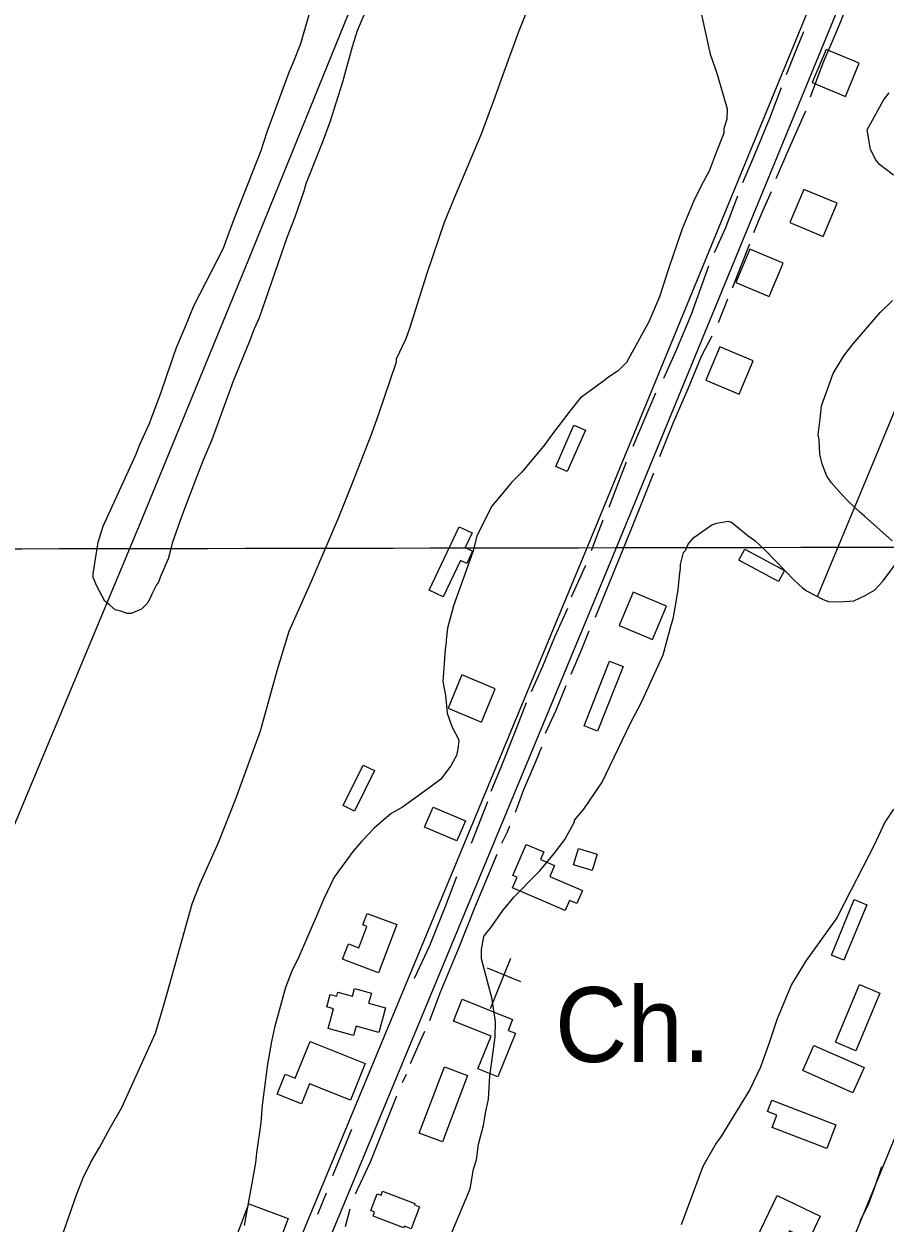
# Model space of a CAD drawing. Extents: x 3329332 to 3367211, y 631066 to 656469.
# Drawn here: x 3344784 to 3345738, y 647841 to 649171 of the extents above; entities that cross this region are included whole.
import ezdxf

# ---------------------------------------------------------------- set-up
doc = ezdxf.new("R2010")
doc.units = 0
for name, color, linetype in [('V-BLDG-OTLN', 7, 'Continuous'), ('V-GRID-MAJR', 7, 'Continuous'), ('V-ROAD-CNTR', 7, 'Continuous'), ('V-SITE-OTLN', 7, 'Continuous'), ('V-SITE-OTLN-IDEN', 7, 'Continuous'), ('V-SITE-VEGE', 7, 'Continuous'), ('V-TOPO-SHOR', 7, 'Continuous')]:
    doc.layers.add(name, color=color, linetype=linetype)

msp = doc.modelspace()

# ---------------------------------------------------------------- linework, layer by layer
at = {"layer": 'V-BLDG-OTLN'}
for points in [[(3345672.8246168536, 649142.63968801), (3345657.37664775, 649105.743761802), (3345694.273573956, 649090.2957926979), (3345709.72154306, 649127.1917189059)], [(3345648.2076660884, 648987.3459985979), (3345632.759696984, 648950.4500723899), (3345669.65662319, 648935.0021032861), (3345685.104592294, 648971.8980294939)], [(3345588.259785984, 648920.89013151), (3345572.8118168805, 648883.994205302), (3345609.708743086, 648868.5462361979), (3345625.1567121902, 648905.4421624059)], [(3345555.0348524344, 648812.677347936), (3345539.5868833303, 648775.781421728), (3345576.483809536, 648760.3334526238), (3345591.93177864, 648797.2293788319)], [(3345373.159216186, 648680.0396132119), (3345393.145176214, 648725.871521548), (3345405.978150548, 648720.2755327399), (3345385.9911905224, 648674.4436244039)], [(3345232.879, 648543.0160000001), (3345266.136, 648613.164), (3345280.466, 648606.371), (3345272.747, 648590.093), (3345280.984, 648586.1900000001), (3345274.562, 648572.64), (3345267.48, 648575.997), (3345248.362, 648535.676)], [(3345582.6867971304, 648588.3957965), (3345626.7317090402, 648564.7298438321), (3345620.104722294, 648552.3968684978), (3345576.060810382, 648576.063821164)], [(3345458.9130446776, 648540.581892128), (3345443.465075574, 648503.68596592), (3345480.36200178, 648488.2379968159), (3345495.8099708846, 648525.1339230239)], [(3345404.6550000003, 648392.496), (3345432.786, 648464.258), (3345447.765, 648458.387), (3345419.636, 648386.625)], [(3345290.669381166, 648396.627180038), (3345306.01735047, 648433.5651061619), (3345269.078424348, 648448.9120754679), (3345253.731455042, 648411.974149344)], [(3345137.6476872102, 648304.0723651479), (3345159.581643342, 648349.0042752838), (3345172.1626181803, 648342.8622875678), (3345150.22766205, 648297.9303774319)], [(3345263.511, 648264.932), (3345227.636, 648280.184), (3345237.132, 648302.5210000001), (3345273.007, 648287.272)], [(3345383.579, 648187.872), (3345325.235, 648212.753), (3345330.3510000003, 648224.7490000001), (3345325.737, 648226.7170000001), (3345340.382, 648261.054), (3345360.037, 648252.671), (3345356.432, 648244.221), (3345371.756, 648237.686), (3345366.568, 648225.523), (3345402.6720000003, 648210.126), (3345396.395, 648195.405), (3345388.271, 648198.87)], [(3345398.251, 648256.558), (3345419.159, 648250.099), (3345413.568, 648232.001), (3345392.66, 648238.46)], [(3345678.8200000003, 648138.411), (3345704.117, 648199.915), (3345717.982, 648194.213), (3345692.685, 648132.709)], [(3345196.901, 648172.0700000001), (3345176.796, 648118.834), (3345136.918, 648133.895), (3345143.2970000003, 648150.785), (3345154.829, 648146.429), (3345163.779, 648170.1240000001), (3345159.323, 648171.808), (3345164.1010000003, 648184.458)], [(3345683.455, 648041.67), (3345709.954, 648105.537), (3345732.458, 648096.2000000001), (3345705.958, 648032.333)], [(3345131.595, 648097.384), (3345147.772, 648092.931), (3345150.092, 648101.363), (3345168.83, 648096.206), (3345165.745, 648084.993), (3345184.3740000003, 648079.867), (3345176.87, 648052.6), (3345151.931, 648059.463), (3345149.095, 648049.155), (3345120.6890000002, 648056.9720000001), (3345126.698, 648078.806), (3345119.268, 648080.85), (3345123.0870000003, 648094.731), (3345130.319, 648092.741)], [(3345269.501, 648089.384), (3345325.092, 648066.893), (3345320.238, 648054.898), (3345328.4220000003, 648051.586), (3345308.839, 648003.18), (3345286.788, 648012.101), (3345301.417, 648048.26), (3345259.691, 648065.144)], [(3345100.807, 648042.634), (3345161.92, 648018.13), (3345145.599, 647977.428), (3345100.224, 647995.622), (3345091.309, 647973.387), (3345064.3710000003, 647984.189), (3345073.2, 648006.207), (3345084.401, 648001.715)], [(3345659.321, 648038.2660000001), (3345714.9, 648013.796), (3345702.553, 647985.751), (3345646.974, 648010.221)], [(3345221.906, 647941.062), (3345249.6520000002, 648014.407), (3345275.407, 648004.664), (3345247.663, 647931.317)], [(3345612.682, 647977.295), (3345683.66, 647949.96), (3345673.627, 647923.912), (3345613.049, 647947.243), (3345618.253, 647960.751), (3345607.853, 647964.757)], [(3345181.173, 647876.4940000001), (3345217.056, 647862.824), (3345216.509, 647861.392), (3345222.1720000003, 647859.236), (3345212.919, 647834.9450000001), (3345205.3680000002, 647837.822), (3345204.678, 647836.012), (3345170.656, 647848.971), (3345172.3680000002, 647853.463), (3345168.086, 647855.093), (3345175.168, 647873.683), (3345179.475, 647872.042)], [(3345595.889, 647824.031), (3345618.7260000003, 647871.714), (3345666.262, 647848.949), (3345653.556, 647822.417), (3345632.216, 647832.637), (3345622.0870000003, 647811.483)], [(3345013.872, 647811.62), (3345032.7770000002, 647862.49), (3345076.364, 647846.2930000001), (3345065.784, 647817.827), (3345059.698, 647820.09), (3345051.3710000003, 647797.685)]]:
    msp.add_lwpolyline(points, close=True, dxfattribs=at)
at = {"layer": 'V-GRID-MAJR'}
msp.add_spline([(3333438.762, 648570.676), (3338699.3000000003, 648578.71), (3343959.8370000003, 648587.509), (3349220.373, 648597.073), (3354480.9080000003, 648607.402), (3359741.441, 648618.497), (3365001.972, 648630.356), (3365001.973, 648630.356)], degree=3, dxfattribs=at)
at = {"layer": 'V-ROAD-CNTR'}
for points in [[(3346165.073632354, 650423.2401268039), (3346104.0197544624, 650274.2464247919), (3346048.989864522, 650142.460688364), (3345907.37614775, 649798.62837603), (3345695.487571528, 649289.9413934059), (3345409.210144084, 648593.20078689), (3344829.619303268, 647196.8745795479)], [(3346192.833576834, 650411.8641495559), (3346131.741699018, 650262.7784477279), (3346076.7018090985, 650130.9687113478), (3345935.092092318, 649787.1483989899), (3345723.209516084, 649278.473416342), (3345436.938088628, 648581.748809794), (3344857.3272478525, 647185.372602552)], [(3346054.835, 649482.845), (3346021.103, 649403.637), (3345990.127, 649317.697), (3345927.0870000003, 649167.322), (3345869.694, 649041.692), (3345790.594, 648842.389), (3345724.055, 648682.042), (3345662.985, 648535.459)], [(3345245.15747219, 646719.2145348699), (3345342.620277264, 646940.888091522), (3345531.883898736, 647395.6501819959), (3345670.9906205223, 647745.6724819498), (3345827.385307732, 648126.558720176), (3345886.464189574, 648265.69144191), (3346017.3519277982, 648601.1277710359), (3346078.649805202, 648752.7094678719)]]:
    msp.add_lwpolyline(points, dxfattribs=at)
at = {"layer": 'V-SITE-OTLN'}
for p, q in [((3345300.9378241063, 648079.215071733), (3345323.3508631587, 648134.8716247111)), ((3345334.4316966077, 648108.8487561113), (3345297.327994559, 648123.7907912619))]:
    msp.add_line(p, q, dxfattribs=at)
at = {"layer": 'V-SITE-VEGE'}
for points in [[(3345160.523, 649180.556), (3345153.044, 649163.017), (3345147.639, 649145.456), (3345136.778, 649106.179), (3345122.741, 649061.76), (3345114.16, 649039.052), (3345095.964, 648993.6460000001), (3345093.787, 648985.376), (3345084.091, 648956.456), (3345075.525, 648934.784), (3345044.328, 648844.947), (3345038.988, 648832.566), (3345033.6350000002, 648819.152), (3345015.451, 648774.782), (3344991.823, 648709.74), (3344982.2060000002, 648687.044), (3344972.562, 648662.273), (3344961.844, 648634.406), (3344956.464, 648618.917), (3344947.873, 648595.1680000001), (3344945.682, 648585.862), (3344943.504, 648577.5920000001), (3344934.9620000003, 648557.995), (3344932.812, 648551.8), (3344930.698, 648548.714), (3344925.384, 648538.408), (3344923.2460000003, 648533.2490000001), (3344920.069, 648528.105), (3344913.772, 648521.961), (3344902.301, 648516.9180000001), (3344898.1520000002, 648516.97), (3344891.9560000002, 648519.122), (3344884.725, 648521.287), (3344878.566, 648526.5480000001), (3344873.434, 648530.761), (3344864.308, 648547.468), (3344860.2800000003, 648556.852), (3344860.327, 648561), (3344865.953, 648596.188), (3344871.358, 648613.756), (3344907.609, 648693.159), (3344911.9, 648704.513), (3344922.553, 648727.199), (3344935.427, 648761.261), (3344941.893, 648780.885), (3344952.651, 648811.865), (3344962.2660000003, 648834.561), (3344971.898, 648858.295), (3345004.844, 648922.185), (3345009.147, 648934.5750000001), (3345017.7260000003, 648957.285), (3345046.644, 649030.559), (3345053.1240000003, 649051.219), (3345077.802, 649117.2880000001), (3345082.078, 649127.605), (3345090.645, 649149.277), (3345114.506, 649232.985)], [(3345177.017, 648738.496), (3345196.607, 648796.2660000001), (3345196.656, 648799.376), (3345207.387, 648822.019), (3345211.733, 648834.399), (3345230.3000000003, 648893.2220000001), (3345249.889, 648950.99), (3345261.758, 648979.8420000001), (3345290.86, 649048.868), (3345306.037, 649090.113), (3345314.727, 649114.867), (3345332.078, 649162.301), (3345342.877, 649189.094)], [(3345534.619, 649180.855), (3345544.296, 649137.1410000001), (3345551.238, 649117.324), (3345555.1890000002, 649104.8150000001), (3345563.039, 649076.6900000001), (3345562.857, 649065.283), (3345559.582, 649054.963), (3345559.498, 649049.777), (3345550.857, 649028.136), (3345543.267, 649007.513), (3345534.725, 648992.091), (3345526.15, 648974.595), (3345513.213, 648943.687), (3345497.986, 648899.331), (3345488.1580000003, 648868.3740000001), (3345476.306, 648840.56), (3345451.732, 648795.3150000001), (3345442.252, 648786.132), (3345431.7660000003, 648779.0380000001), (3345426.517, 648774.973), (3345400.2800000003, 648755.684), (3345388.643, 648741.35), (3345368.514, 648714.704), (3345361.09, 648704.452), (3345335.7090000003, 648673.74), (3345324.1210000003, 648662.517), (3345308.255, 648643.063), (3345301.919, 648635.903), (3345285.836, 648602.969), (3345281.4080000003, 648585.41), (3345259.714, 648525.6), (3345253.097, 648500.813), (3345251.843, 648487.349), (3345251.81, 648485.277), (3345250.6410000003, 648476.995), (3345248.007, 648441.775), (3345250.87, 648426.174), (3345252.632, 648406.439), (3345257.6, 648392.875), (3345259.607, 648388.6950000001), (3345264.643, 648379.28), (3345265.632, 648376.153), (3345264.447, 648366.841), (3345263.294, 648359.5970000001), (3345259.032, 648352.405), (3345256.889, 648348.292), (3345245.236, 648332.9180000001), (3345236.844, 648326.829), (3345223.198, 648316.6730000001)], [(3345747.521, 649003.224), (3345732.148, 649014.877), (3345728.083, 649020.128), (3345722.043, 649031.634), (3345718.242, 649053.474), (3345736.398, 649086.375), (3345742.751, 649094.569)], [(3345746.251, 648597.716), (3345715.574, 648625.169), (3345710.4560000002, 648629.4010000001), (3345698.1950000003, 648641.005), (3345690.031, 648649.43), (3345678.825, 648662.056), (3345673.752, 648669.3960000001), (3345668.769, 648681.922), (3345665.838, 648693.376), (3345665.066, 648709.983), (3345664.112, 648715.185), (3345666.467, 648732.78), (3345667.735, 648747.279), (3345680.754, 648783.371), (3345692.474, 648802.893), (3345703.056, 648816.207), (3345732.65, 648850.998), (3345746.345, 648864.263)], [(3344816.713, 647800.417), (3344841.717, 647872.62), (3344849.272, 647891.1680000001), (3344857.847, 647908.664), (3344867.444, 647925.106), (3344879.1950000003, 647946.7000000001), (3344892.001, 647969.312), (3344929.613, 648051.686), (3344938.387, 648081.6240000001), (3344942.782, 648097.111), (3344970.272, 648195.204), (3344978.931, 648217.884), (3344999.358, 648263.194), (3345018.8140000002, 648312.667), (3345045.9250000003, 648386.911), (3345064.642, 648455.067), (3345077.761, 648497.38), (3345102.501, 648552.9940000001), (3345132.6720000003, 648624.078), (3345146.713, 648659.117), (3345169.413, 648716.836), (3345177.017, 648738.496)], [(3345257.987, 647830.73), (3345278.463, 647879.1510000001), (3345281.92, 647900.876), (3345285.197, 647911.196), (3345287.5500000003, 647928.79), (3345293.065, 647949.444), (3345295.355, 647962.8910000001), (3345298.7120000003, 647978.395), (3345300.16, 648004.302), (3345303.701, 648031.211), (3345306.039, 648047.769), (3345306.306, 648064.36), (3345302.552, 648089.31), (3345290.819, 648134.096), (3345290.985, 648144.465), (3345293.289, 648158.948), (3345296.465, 648163.044), (3345300.696, 648168.164), (3345314.489, 648187.6510000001), (3345327.177, 648203.007), (3345351.421, 648227.511), (3345355.6380000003, 648231.593), (3345371.506, 648251.045), (3345383.159, 648266.419), (3345393.841, 648285.955), (3345393.8740000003, 648288.03), (3345404.4420000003, 648300.305), (3345424.6210000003, 648330.063), (3345455.73, 648394.909), (3345468.569, 648419.595), (3345492.207, 648471.078), (3345501.029, 648504.127), (3345503.219, 648511.352), (3345505.49, 648523.761), (3345508.914, 648543.4130000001), (3345510.198, 648558.949), (3345511.3680000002, 648567.227), (3345511.433, 648571.377), (3345514.759, 648584.805), (3345516.869, 648586.8470000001), (3345520.092, 648594.054), (3345526.429, 648601.214), (3345546.362, 648615.419), (3345551.58, 648617.41), (3345564.055, 648619.286), (3345568.185, 648618.182), (3345586.619, 648603.3690000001), (3345593.796, 648598.066), (3345605.035, 648587.517), (3345637.688, 648553.809)], [(3345637.688, 648553.809), (3345646.8880000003, 648545.365), (3345650.986, 648542.189), (3345669.502, 648532.559), (3345675.6890000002, 648530.386), (3345688.133, 648530.187), (3345703.704, 648530.978), (3345716.244, 648537.001), (3345726.713, 648543.057), (3345736.21, 648553.277), (3345754.234, 648577.883)], [(3345223.198, 648316.6730000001), (3345203.267, 648302.47), (3345194.8880000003, 648297.42), (3345190.708, 648295.411), (3345171.781, 648279.1190000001), (3345158.069, 648264.816), (3345148.552, 648253.56), (3345127.355, 648224.855), (3345115.553, 648200.152), (3345107.9960000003, 648181.603), (3345103.701, 648172.336), (3345088.6240000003, 648137.313), (3345080.049, 648119.817), (3345073.546, 648102.291), (3345061.43, 648057.886), (3345058.074, 648042.38), (3345053.529, 648017.563), (3345047.619, 647972.0210000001), (3345046.267, 647952.338), (3345041.591, 647919.2220000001), (3345040.373, 647907.833), (3345027.862, 647838.5430000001)], [(3345747.736, 648300.027), (3345738.171, 648285.658), (3345726.3710000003, 648260.955), (3345700.677, 648210.544), (3345684.629, 648179.686), (3345650.687, 648132.515), (3345634.704, 648105.805), (3345618.542, 648067.685), (3345609.819, 648040.859), (3345600.056, 648014.0480000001), (3345588.254, 647989.343), (3345556.305, 647936.958), (3345551.005, 647929.781), (3345536.077, 647904.091), (3345512.224, 647839.129)]]:
    msp.add_lwpolyline(points, dxfattribs=at)
at = {"layer": 'V-TOPO-SHOR'}
for p, q in [((3345553.497, 648839.919), (3345564.028, 648866.176)), ((3345459.076, 648702.729), (3345484.1010000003, 648761.665)), ((3345390.79, 648535.686), (3345406.697, 648570.5920000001)), ((3345279.813, 648262.491), (3345297.751, 648308.588)), ((3345203.39, 647996.917), (3345207.651, 648006.411)), ((3345125.934, 647893.7880000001), (3345146.988, 647945.186)), ((3345109.415, 647851.044), (3345119.09, 647874.7880000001)), ((3345140.1920000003, 647837.402), (3345145.079, 647856.977))]:
    msp.add_line(p, q, dxfattribs=at)
for points in [[(3344422.895470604, 647414.5891019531), (3344664.705649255, 648024.029178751), (3344912.8563310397, 648617.7044783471), (3345032.210588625, 648908.2224996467), (3345368.2694721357, 649735.5600386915), (3345462.5002844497, 649962.9235242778), (3345654.0874292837, 650433.4331651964)], [(3345655.643, 649089.924), (3345669.666, 649127.642), (3345685.5870000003, 649164.791), (3345699.247, 649198.591), (3345710.372, 649222.54)], [(3345628.917, 649114.742), (3345637.543, 649136.055), (3345648.2660000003, 649162.509)], [(3345580.625, 648995.133), (3345592.886, 649023.26), (3345610.548, 649066.2170000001), (3345623.502, 649100.211)], [(3345617.534, 648999.425), (3345631.809, 649032.662), (3345650.503, 649074.273)], [(3345592.784, 648939.37), (3345601.66, 648960.88), (3345612.404, 648985.175)], [(3345549.231, 648917.245), (3345561.759, 648945.1410000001), (3345574.843, 648980.375)], [(3345569.148, 648878.188), (3345579.169, 648903.609), (3345588.223, 648926.797)], [(3345492.887, 648778.131), (3345506.2660000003, 648807.706), (3345523.615, 648849.0430000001), (3345542.696, 648902.442)], [(3345488.69, 648691.336), (3345503.2660000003, 648728.213), (3345520.322, 648767.313), (3345534.83, 648802.51), (3345546.679, 648824.837)], [(3345432.3170000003, 648635.125), (3345443.614, 648664.129), (3345451.683, 648685.133)], [(3345417.307, 648512.998), (3345428.977, 648542.164), (3345449.748, 648593.004), (3345469.095, 648640.491), (3345481.852, 648673.177)], [(3345412.685, 648587.079), (3345421.139, 648609.627), (3345425.784, 648620.883)], [(3345346.145, 648430.667), (3345358.6750000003, 648458.571), (3345372.048, 648491.253), (3345386.505, 648522.831)], [(3345390.296, 648449.99), (3345401.955, 648477.642), (3345410.207, 648497.753)], [(3345361.87, 648384.355), (3345373.517, 648410.0480000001), (3345384.896, 648437.421)], [(3345301.466, 648320.046), (3345312.8740000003, 648347.678), (3345328.244, 648385.949), (3345340.747, 648418.379)], [(3345328.541, 648296.908), (3345337.943, 648322.053), (3345350.452, 648351.1), (3345357.571, 648369.26)], [(3345313.4760000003, 648262.2760000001), (3345319.1550000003, 648274.284), (3345322.282, 648281.824)], [(3345233.5160000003, 648065.621), (3345245.1950000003, 648096.353), (3345265.395, 648145.235), (3345284.75, 648193.844), (3345296.125, 648220.937), (3345308.077, 648250.269)], [(3345216.398, 648112.782), (3345233.464, 648149.061), (3345251.393, 648193.478), (3345263.33, 648225.349)], [(3345212.2060000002, 648018.1460000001), (3345221.869, 648039.929), (3345228.119, 648053.892)], [(3345151.348, 647873.742), (3345167.8200000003, 647909.203), (3345197.1350000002, 647982.394)], [(3345710.7260000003, 647843.27), (3345720.3170000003, 647862.814), (3345726.588, 647879.857), (3345734.6410000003, 647903.8910000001)]]:
    msp.add_lwpolyline(points, dxfattribs=at)

# ---------------------------------------------------------------- texts
at = {"layer": 'V-SITE-OTLN-IDEN'}
msp.add_text('Ch.', height=82.99983200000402, dxfattribs=at).set_placement((3345372.269891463, 648019.7928332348))

doc.saveas('drawing.dxf')
